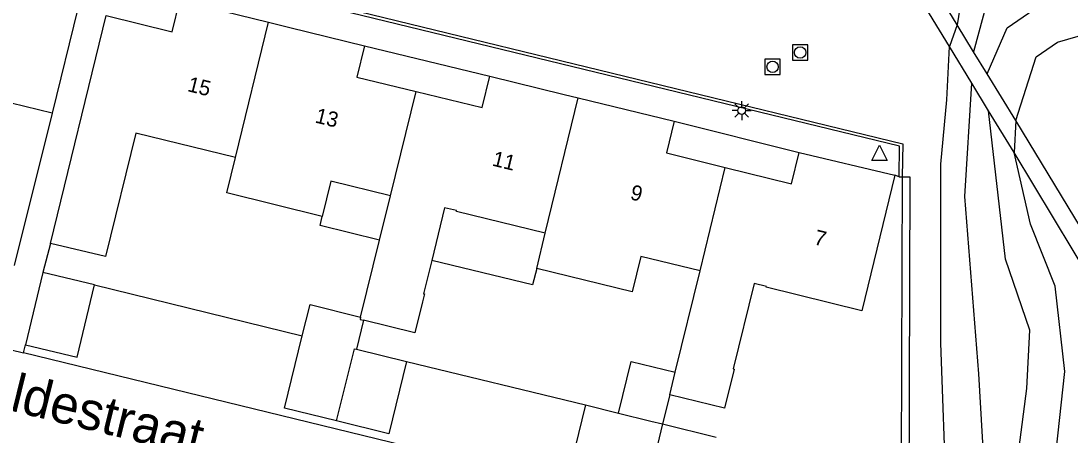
# Model space of a CAD drawing. Extents: x 125000 to 129004, y 397500 to 399008.
# Drawn here: x 127083.3 to 127152.3, y 398115.8 to 398143.1 of the extents above; entities that cross this region are included whole.
import ezdxf

# ---------------------------------------------------------------- set-up
doc = ezdxf.new("R2010")
doc.units = 0
for name, color, linetype in [('gg-afsc-hekwerk', 7, 'Continuous'), ('gg-afsc-muur', 7, 'Continuous'), ('gg-anno-huisnummerreeks BGT', 7, 'Continuous'), ('gg-anno-openbare ruimte label', 7, 'Continuous'), ('gg-bbg-bijgebouw', 7, 'Continuous'), ('gg-bbg-hoofdgebouw', 7, 'Continuous'), ('gg-bbg-luifel en loopbrug', 7, 'Continuous'), ('gg-bbg-tussenscheiding', 7, 'Continuous'), ('gg-knt-BGT kruinlijn', 7, 'Continuous'), ('gg-knt-bovenkant onderkant talud', 7, 'Continuous'), ('gg-knt-verharding', 7, 'Continuous'), ('gg-kwrk-kunstwerk niveau 01', 7, 'Continuous'), ('gt-grn-groengrens', 7, 'Continuous'), ('gt-symb-lichtmast', 7, 'Continuous'), ('gt-symb-rioolschacht', 7, 'Continuous'), ('gt-symb-waterafsluiter', 7, 'Continuous')]:
    doc.layers.add(name, color=color, linetype=linetype)

# ---------------------------------------------------------------- blocks, each defined once
blk = doc.blocks.new('gt0-LMAST')
at = {"layer": 'gt-symb-lichtmast'}
for p, q in [((-0.182, 0.173), (-0.447, 0.438)), ((-0.005, 0.246), (-0.005, 0.621)), ((0.172, 0.173), (0.437, 0.438)), ((-0.255, -0.004), (-0.63, -0.004)), ((-0.182, -0.181), (-0.447, -0.446)), ((-0.005, -0.254), (-0.005, -0.629)), ((0.437, -0.446), (0.172, -0.181)), ((0.245, -0.004), (0.62, -0.004))]:
    blk.add_line(p, q, dxfattribs=at)
blk.add_circle((-0.005, -0.004), 0.25, dxfattribs=at)
blk = doc.blocks.new('gt0-RS')
at = {"layer": 'gt-symb-rioolschacht'}
blk.add_lwpolyline([(-0.5, -0.5), (0.5, -0.5), (0.5, 0.5), (-0.5, 0.5)], close=True, dxfattribs=at)
blk.add_circle((0, 0), 0.375, dxfattribs=at)
blk = doc.blocks.new('gt0-WAFSL')
at = {"layer": 'gt-symb-waterafsluiter'}
for p, q in [((-0.5, -0.333), (0, 0.667)), ((0, 0.667), (0.5, -0.333)), ((0.5, -0.333), (-0.5, -0.333))]:
    blk.add_line(p, q, dxfattribs=at)

msp = doc.modelspace()

# ---------------------------------------------------------------- linework, layer by layer
at = {"layer": 'gg-afsc-hekwerk'}
for p, q in [((127085.31, 398137.003), (127082.811, 398126.949)), ((127141.292, 398132.81), (127141.2, 398107.07)), ((127085.198, 398128.414), (127084.703, 398126.503)), ((127088.108, 398125.677), (127101.785, 398122.315)), ((127108.653, 398120.626), (127120.435, 398117.769))]:
    msp.add_line(p, q, dxfattribs=at)
at = {"layer": 'gg-afsc-muur'}
msp.add_line((127141.096, 398132.812), (127141.292, 398132.81), dxfattribs=at)
for points in [[(127141.096, 398132.812), (127141.101, 398134.817), (127088.79, 398147.571), (127003.667, 398168.369), (127003.694, 398168.48)], [(127003.721, 398168.592), (127088.844, 398147.775), (127141.318, 398134.986), (127141.292, 398132.81)]]:
    msp.add_lwpolyline(points, dxfattribs=at)
at = {"layer": 'gg-bbg-bijgebouw'}
for p, q in [((127084.703, 398126.503), (127083.548, 398121.741)), ((127088.108, 398125.677), (127084.703, 398126.503)), ((127105.821, 398123.351), (127105.351, 398121.438)), ((127105.351, 398121.438), (127108.653, 398120.626)), ((127120.435, 398117.769), (127122.598, 398117.235)), ((127122.598, 398117.235), (127124.738, 398116.707)), ((127124.738, 398116.707), (127125.51, 398116.516)), ((127125.51, 398116.516), (127129.04, 398115.644))]:
    msp.add_line(p, q, dxfattribs=at)
for points in [[(127083.548, 398121.741), (127086.953, 398120.915), (127088.108, 398125.677)], [(127101.785, 398122.315), (127102.299, 398124.383), (127105.626, 398123.557)], [(127104.044, 398116.714), (127100.604, 398117.559), (127101.785, 398122.315)], [(127108.653, 398120.626), (127107.484, 398115.868), (127104.044, 398116.714)], [(127120.435, 398117.769), (127119.26, 398113.011), (127123.563, 398111.949)]]:
    msp.add_lwpolyline(points, dxfattribs=at)
at = {"layer": 'gg-bbg-hoofdgebouw'}
for p, q in [((127093.72, 398144.418), (127099.559, 398142.987)), ((127087.005, 398143.889), (127085.31, 398137.003)), ((127085.198, 398128.414), (127088.878, 398143.436)), ((127085.31, 398137.003), (127074.913, 398139.538)), ((127119.947, 398137.997), (127126.261, 398136.462)), ((127134.494, 398134.409), (127140.796, 398132.908)), ((127106.877, 398128.635), (127107.594, 398131.548)), ((127117.217, 398126.762), (127117.769, 398129.079)), ((127105.626, 398123.557), (127106.877, 398128.635)), ((127126.344, 398119.924), (127127.98, 398126.602)), ((127125.98, 398118.436), (127126.344, 398119.924))]:
    msp.add_line(p, q, dxfattribs=at)
for points in [[(127088.878, 398143.436), (127093.213, 398142.35), (127093.72, 398144.418)], [(127099.559, 398142.987), (127100.956, 398142.645), (127105.873, 398141.445)], [(127105.873, 398141.445), (127105.368, 398139.376), (127109.273, 398138.425)], [(127109.273, 398138.425), (127113.625, 398137.365), (127114.138, 398139.432)], [(127114.138, 398139.432), (127119.018, 398138.223), (127119.947, 398137.997)], [(127126.261, 398136.462), (127125.758, 398134.393), (127129.63, 398133.427)], [(127097.38, 398134.066), (127090.814, 398135.676), (127088.822, 398127.554), (127085.198, 398128.414)], [(127103.1, 398130.193), (127096.812, 398131.74), (127097.38, 398134.066)], [(127129.63, 398133.427), (127134.001, 398132.337), (127134.494, 398134.409)], [(127107.594, 398131.548), (127103.671, 398132.514), (127103.1, 398130.193)], [(127140.796, 398132.908), (127138.617, 398123.98), (127132.326, 398125.523), (127132.34, 398125.581), (127131.544, 398125.777), (127130.163, 398120.146), (127130.221, 398120.131), (127129.588, 398117.549), (127125.98, 398118.436)], [(127117.769, 398129.079), (127111.926, 398130.517), (127111.94, 398130.575), (127111.143, 398130.767), (127110.305, 398127.299)], [(127110.305, 398127.299), (127109.774, 398125.099), (127109.833, 398125.085), (127109.702, 398124.561), (127109.196, 398122.523), (127105.821, 398123.351)], [(127127.98, 398126.602), (127124.068, 398127.548), (127123.501, 398125.227), (127117.217, 398126.762)]]:
    msp.add_lwpolyline(points, dxfattribs=at)
at = {"layer": 'gg-bbg-luifel en loopbrug'}
msp.add_line((127125.98, 398118.436), (127125.51, 398116.516), dxfattribs=at)
for points in [[(127106.877, 398128.635), (127102.954, 398129.6), (127103.1, 398130.193)], [(127117.217, 398126.762), (127116.938, 398125.679), (127110.305, 398127.299)], [(127122.598, 398117.235), (127123.432, 398120.637), (127126.344, 398119.924)]]:
    msp.add_lwpolyline(points, dxfattribs=at)
at = {"layer": 'gg-bbg-tussenscheiding'}
for p, q in [((127097.38, 398134.066), (127099.559, 398142.987)), ((127107.594, 398131.548), (127109.273, 398138.425)), ((127117.769, 398129.079), (127119.947, 398137.997)), ((127127.98, 398126.602), (127129.63, 398133.427)), ((127125.51, 398116.516), (127124.344, 398111.756))]:
    msp.add_line(p, q, dxfattribs=at)
for points in [[(127105.626, 398123.557), (127105.589, 398123.408), (127105.821, 398123.351)], [(127104.044, 398116.714), (127105.219, 398121.471), (127105.351, 398121.438)]]:
    msp.add_lwpolyline(points, dxfattribs=at)
at = {"layer": 'gg-knt-BGT kruinlijn'}
for points in [[(127154.935, 398157.354), (127153.793, 398157.66), (127151.28, 398157.716), (127149.181, 398156.936), (127146.821, 398154.796), (127146.073, 398152.157), (127145.584, 398147.109), (127144.908, 398142.818)], [(127148.763, 398136.504), (127150.109, 398140.704), (127151.522, 398141.676), (127156.27, 398143.052)], [(127145.506, 398103.84), (127145.456, 398104.302), (127144.336, 398105.977), (127144.207, 398111.478), (127143.83, 398121.841), (127143.839, 398133.641), (127144.218, 398137.883), (127144.399, 398141.393)], [(127149.016, 398102.975), (127150.968, 398110.485), (127152.002, 398119.968), (127151.356, 398125.6), (127149.739, 398129.677), (127148.66, 398134.4)]]:
    msp.add_lwpolyline(points, dxfattribs=at)
at = {"layer": 'gg-knt-bovenkant onderkant talud'}
for points in [[(127155.095, 398155.645), (127154.733, 398155.744), (127151.395, 398155.715), (127148.453, 398153.114), (127147.432, 398149.325), (127146.894, 398144.463), (127145.983, 398141.039)], [(127146.875, 398139.583), (127148.2, 398142.627), (127151.364, 398144.807), (127156.068, 398145.218)], [(127146.314, 398103.631), (127146.809, 398111.518), (127146.342, 398119.826), (127145.417, 398131.508), (127145.871, 398138.977)], [(127147.74, 398103.284), (127148.519, 398111.41), (127149.502, 398118.844), (127149.691, 398122.707), (127148.089, 398127.387), (127146.976, 398137.14)]]:
    msp.add_lwpolyline(points, dxfattribs=at)
at = {"layer": 'gg-knt-verharding'}
for p, q in [((127144.908, 398142.818), (127137.882, 398154.406)), ((127144.399, 398141.393), (127137.06, 398153.479)), ((127105.873, 398141.445), (127114.138, 398139.432)), ((127126.261, 398136.462), (127134.494, 398134.409)), ((127155.983, 398124.581), (127148.763, 398136.504)), ((127141.096, 398132.812), (127140.796, 398132.908)), ((127081.525, 398121.665), (127083.418, 398121.205)), ((127083.418, 398121.205), (127083.548, 398121.741))]:
    msp.add_line(p, q, dxfattribs=at)
for points in [[(127149.016, 398102.975), (127150.05, 398102.729), (127155.136, 398123.651), (127148.66, 398134.4)], [(127134.776, 398108.63), (127119.164, 398112.484), (127083.418, 398121.205)]]:
    msp.add_lwpolyline(points, dxfattribs=at)
at = {"layer": 'gg-kwrk-kunstwerk niveau 01'}
for p, q in [((127144.908, 398142.818), (127144.399, 398141.393)), ((127145.983, 398141.039), (127144.908, 398142.818)), ((127145.871, 398138.977), (127144.399, 398141.393)), ((127146.875, 398139.583), (127145.983, 398141.039)), ((127148.763, 398136.504), (127146.875, 398139.583)), ((127146.976, 398137.14), (127145.871, 398138.977)), ((127148.66, 398134.4), (127146.976, 398137.14)), ((127148.763, 398136.504), (127148.66, 398134.4))]:
    msp.add_line(p, q, dxfattribs=at)
at = {"layer": 'gt-grn-groengrens'}
msp.add_lwpolyline([(127141.292, 398132.81), (127141.785, 398132.808), (127141.693, 398104.767)], dxfattribs=at)

# ---------------------------------------------------------------- block references
at = {"layer": 'gt-symb-lichtmast'}
msp.add_blockref('gt0-LMAST', (127130.72, 398137.171), dxfattribs=at)
at = {"layer": 'gt-symb-rioolschacht'}
for p in [(127134.57, 398140.994), (127132.751, 398140.052)]:
    msp.add_blockref('gt0-RS', p, dxfattribs=at)
at = {"layer": 'gt-symb-waterafsluiter'}
msp.add_blockref('gt0-WAFSL', (127139.797, 398134.213), dxfattribs=at)

# ---------------------------------------------------------------- texts
at = {"layer": 'gg-anno-huisnummerreeks BGT'}
for s, rotation, p in [('15', 346.2, (127094.168, 398138.457)), ('13', 346.2, (127102.569, 398136.391)), ('11', 346.2, (127114.233, 398133.552)), ('9', 346.4, (127123.321, 398131.333)), ('7', 346.2, (127135.42, 398128.368))]:
    msp.add_text(s, height=1, rotation=rotation, dxfattribs=at).set_placement(p)
at = {"layer": 'gg-anno-openbare ruimte label'}
msp.add_text('Zeewoldestraat', height=2.5, rotation=346.2, dxfattribs=at).set_placement((127072.716, 398119.814))

doc.saveas('drawing.dxf')
